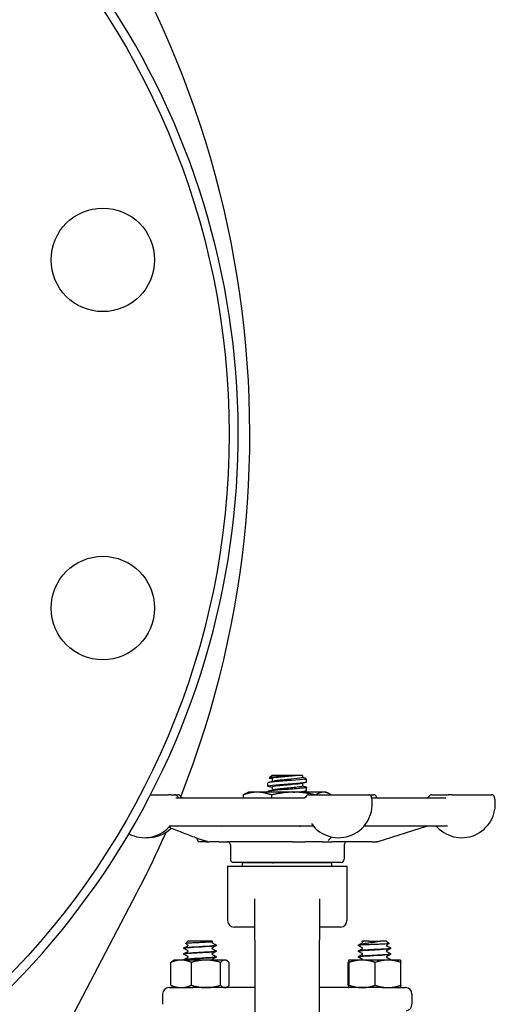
# Model space of a CAD drawing. Header units: inches. Extents: x 36 to 1719, y -84 to 1122.
# Tile 354 of 571: x 907.89 to 912.49, y 421.6 to 431.11. Entities that reach past the tile are written whole.
import ezdxf

# ---------------------------------------------------------------- set-up
doc = ezdxf.new("R2010")
doc.units = ezdxf.units.IN
doc.header["$LTSCALE"] = 48
doc.header["$MEASUREMENT"] = 0
doc.layers.add('Visible (ANSI)', color=7, linetype='Continuous', lineweight=30)

msp = doc.modelspace()

# ---------------------------------------------------------------- linework, layer by layer
at = {"layer": 'Visible (ANSI)'}
for p, q in [((910.33322, 423.8099), (910.30674, 423.78543)), ((910.58463, 423.8099), (910.33322, 423.8099)), ((910.33435, 423.77829), (910.33435, 423.74962)), ((910.58463, 423.8099), (910.58606, 423.8099)), ((910.62602, 423.8099), (910.58606, 423.8099)), ((910.62602, 423.8099), (910.62602, 423.78906)), ((910.65888, 423.78056), (910.66768, 423.77243)), ((910.29268, 423.70573), (910.29268, 423.73662)), ((910.33435, 423.69496), (910.33435, 423.66629)), ((910.62602, 423.73439), (910.62602, 423.70573)), ((910.64971, 423.77243), (910.66768, 423.77243)), ((910.66768, 423.7474), (910.66768, 423.77243)), ((910.66768, 423.66406), (910.66768, 423.69495)), ((909.1574, 423.62252), (909.33058, 423.62252)), ((909.35381, 423.62252), (909.33058, 423.62252)), ((909.35381, 423.62252), (909.39054, 423.62252)), ((909.39054, 423.62252), (909.42085, 423.62252)), ((909.4011, 423.59127), (910.63628, 423.59127)), ((910.05291, 423.62035), (910.05291, 423.59127)), ((910.10518, 423.6474), (910.07941, 423.63538)), ((910.19016, 423.6474), (910.10518, 423.6474)), ((910.54105, 423.6474), (910.19016, 423.6474)), ((910.29268, 423.6474), (910.29268, 423.65329)), ((910.32741, 423.62035), (910.32741, 423.59127)), ((910.83107, 423.6474), (910.54105, 423.6474)), ((910.62602, 423.65106), (910.62602, 423.6474)), ((910.68925, 423.62252), (910.68885, 423.62252)), ((910.68925, 423.62252), (911.26488, 423.62252)), ((910.85518, 423.6474), (910.83107, 423.6474)), ((910.85518, 423.6474), (910.88095, 423.63538)), ((911.26488, 423.62252), (911.31392, 423.62252)), ((911.29671, 423.59127), (912.01298, 423.59127)), ((911.87692, 423.62252), (912.03724, 423.62252)), ((912.07378, 423.62252), (912.03724, 423.62252)), ((912.07378, 423.62252), (912.4553, 423.62252)), ((910.72632, 423.31877), (909.33703, 423.31877)), ((912.02973, 423.31877), (911.22189, 423.31877)), ((911.35978, 423.17022), (911.82559, 423.31732)), ((909.60518, 423.20442), (909.60518, 423.20002)), ((909.69448, 423.16877), (909.63643, 423.16877)), ((909.69448, 423.16877), (909.72162, 423.16877)), ((909.82255, 423.16877), (909.72162, 423.16877)), ((909.82255, 423.16877), (909.92521, 423.16877)), ((910.52989, 423.16877), (909.92521, 423.16877)), ((909.93018, 423.13752), (909.93018, 423.00002)), ((910.52989, 423.16877), (910.65128, 423.16877)), ((910.81893, 423.16877), (910.65128, 423.16877)), ((910.81893, 423.16877), (910.91313, 423.16877)), ((911.2966, 423.16877), (910.91313, 423.16877)), ((911.03018, 423.13752), (911.03018, 423.00002)), ((911.2966, 423.16877), (911.34449, 423.16877)), ((911.35036, 423.16877), (911.34449, 423.16877)), ((909.90268, 422.93377), (909.90268, 422.40627)), ((909.90268, 422.93377), (911.05768, 422.93377)), ((910.99893, 422.96877), (909.96143, 422.96877)), ((910.04843, 422.93377), (910.04843, 422.96502)), ((910.91193, 422.96502), (910.04843, 422.96502)), ((910.29268, 422.96502), (910.29268, 422.96877)), ((910.62602, 422.96877), (910.62602, 422.96502)), ((910.91193, 422.93377), (910.91193, 422.96502)), ((911.05768, 422.93377), (911.05768, 422.40627)), ((907.05687, 418.91877), (909.02636, 422.6761)), ((910.16768, 422.21877), (910.16768, 422.61568)), ((910.79268, 422.61568), (910.79268, 422.21877)), ((910.16768, 422.34377), (909.96518, 422.34377)), ((910.99518, 422.34377), (910.79268, 422.34377)), ((909.51916, 422.20877), (909.49455, 422.18417)), ((909.7537, 422.20877), (909.51916, 422.20877)), ((909.7537, 422.20877), (909.76002, 422.20245)), ((909.79268, 422.16675), (909.79268, 422.16733)), ((910.16768, 422.21877), (910.16768, 421.20877)), ((910.79268, 421.20877), (910.79268, 422.21877)), ((911.16768, 422.16675), (911.16768, 422.16733)), ((911.17369, 422.16979), (911.17684, 422.16979)), ((911.20666, 422.20877), (911.20034, 422.20245)), ((911.26989, 422.20877), (911.20666, 422.20877)), ((911.26989, 422.20877), (911.32424, 422.20877)), ((911.32424, 422.20877), (911.37853, 422.20877)), ((911.4412, 422.20877), (911.37853, 422.20877)), ((911.4412, 422.20877), (911.46581, 422.18417)), ((909.48018, 422.13894), (909.48018, 422.13953)), ((909.48018, 422.08333), (909.48018, 422.08391)), ((909.79268, 422.11114), (909.79268, 422.11172)), ((911.16768, 422.11114), (911.16768, 422.11172)), ((911.48018, 422.13894), (911.48018, 422.13953)), ((911.48018, 422.08333), (911.48018, 422.08391)), ((909.35547, 421.7811), (909.35547, 422.00244)), ((909.38643, 422.02477), (909.37538, 422.01839)), ((909.4544, 422.02477), (909.38643, 422.02477)), ((909.69382, 422.02477), (909.4544, 422.02477)), ((909.48018, 422.02772), (909.48018, 422.0283)), ((909.55334, 421.7811), (909.55334, 422.00244)), ((909.87585, 422.02477), (909.69382, 422.02477)), ((909.79268, 422.05553), (909.79268, 422.05611)), ((909.83431, 421.7811), (909.83431, 422.00244)), ((909.88643, 422.02477), (909.87585, 422.02477)), ((909.88643, 422.02477), (909.89748, 422.01839)), ((909.9174, 421.7811), (909.9174, 422.00244)), ((911.0703, 421.7811), (911.0703, 422.00244)), ((911.07393, 422.02477), (911.07385, 422.02472)), ((911.07401, 422.02477), (911.07393, 422.02477)), ((911.20454, 422.02477), (911.07401, 422.02477)), ((911.07773, 421.7811), (911.07773, 422.00244)), ((911.16768, 422.05553), (911.16768, 422.05611)), ((911.45446, 422.02477), (911.20454, 422.02477)), ((911.33136, 421.7811), (911.33136, 422.00244)), ((911.57393, 422.02477), (911.45446, 422.02477)), ((911.48018, 422.02772), (911.48018, 422.0283)), ((911.57393, 422.02477), (911.57401, 422.02472)), ((911.57756, 421.7811), (911.57756, 422.00244)), ((909.27393, 421.69627), (909.27393, 421.59739)), ((909.33643, 421.75877), (909.56532, 421.75877)), ((909.38643, 421.75877), (909.37538, 421.76515)), ((910.16768, 421.75877), (909.56532, 421.75877)), ((909.88643, 421.75877), (909.89748, 421.76515)), ((911.39504, 421.75877), (910.79268, 421.75877)), ((911.07393, 421.75877), (911.07385, 421.75882)), ((911.39504, 421.75877), (911.62393, 421.75877)), ((911.57393, 421.75877), (911.57401, 421.75882)), ((911.68643, 421.69627), (911.68643, 421.59739))]:
    msp.add_line(p, q, dxfattribs=at)
for centre, radius in [((902.41768, 427.10877), 7.5), ((908.6962, 428.7911), 0.5), ((908.6962, 425.42645), 0.5)]:
    msp.add_circle(centre, radius, dxfattribs=at)
for centre, radius, start, end in [((900.56986, 427.10877), 9.54783, 338.457142, 43.918627), ((902.41768, 427.10877), 7.588, 134.247392, 45.752608), ((909.39054, 423.59127), 0.03125, 30, 90), ((909.44467, 423.62252), 0.03125, 210, 270), ((909.42085, 423.59127), 0.03125, 30, 90), ((909.47497, 423.62252), 0.03125, 210, 270), ((910.97707, 423.53252), 0.325, 168.463041, 169.614617), ((910.68925, 423.59127), 0.03125, 90, 168.463041), ((910.68884, 423.59127), 0.03125, 90, 154.037413), ((910.97707, 423.53252), 0.325, 215.651729, 11.536959), ((911.26488, 423.59127), 0.03125, 11.536959, 90), ((911.31392, 423.59127), 0.03125, 11.536959, 90), ((911.02611, 423.53252), 0.325, 10.414569, 11.536959), ((911.82279, 423.62252), 0.03125, 307.908901, 330), ((911.87692, 423.59127), 0.03125, 90, 150), ((912.16748, 423.53252), 0.325, 223.449842, 11.536959), ((912.4553, 423.59127), 0.03125, 11.536959, 90), ((909.09997, 423.53252), 0.325, 242.188813, 316.550158), ((909.3586, 423.28752), 0.03125, 90, 136.550158), ((911.835, 423.28752), 0.03125, 90, 107.525568), ((911.90886, 423.28752), 0.03125, 43.449842, 90), ((900.56986, 427.10877), 9.54783, 332.337698, 336.228971), ((909.13028, 423.53252), 0.325, 267.32759, 314.232182), ((909.63643, 423.20002), 0.03125, 180, 270), ((909.89893, 423.13752), 0.03125, 0, 90), ((911.06143, 423.13752), 0.03125, 90, 180), ((911.35036, 423.20002), 0.03125, 270, 287.525568), ((909.96143, 423.00002), 0.03125, 180, 270), ((910.99893, 423.00002), 0.03125, 270, 0), ((909.96518, 422.40627), 0.0625, 180, 270), ((910.99518, 422.40627), 0.0625, 270, 0), ((909.33643, 421.69627), 0.0625, 90, 180), ((911.62393, 421.69627), 0.0625, 0, 90), ((911.62393, 421.59739), 0.0625, 277.5, 0)]:
    msp.add_arc(centre, radius, start, end, dxfattribs=at)
for points, knots in [([(910.58463, 423.8099), (910.57683, 423.80905), (910.56793, 423.80821), (910.54725, 423.80646), (910.53537, 423.80555), (910.50393, 423.80327), (910.48384, 423.80194), (910.44298, 423.79925), (910.42262, 423.79792), (910.38433, 423.79523), (910.36687, 423.79389), (910.33725, 423.7912), (910.32555, 423.78987), (910.3097, 423.78718), (910.3059, 423.78584), (910.30671, 423.78384), (910.3081, 423.78317), (910.31058, 423.7825)], [-1.5503297, -1.5503297, -1.5503297, -1.5503297, -1.4577971, -1.4577971, -1.3550285, -1.3550285, -1.200467, -1.200467, -1.0416694, -1.0416694, -0.8786368, -0.8786368, -0.7113708, -0.7113708, -0.5398726, -0.5398726, -0.4524454, -0.4524454, -0.4524454, -0.4524454]), ([(910.58606, 423.8099), (910.55375, 423.80563), (910.50425, 423.80135), (910.45782, 423.79708), (910.41141, 423.79281), (910.36936, 423.78854), (910.34891, 423.78426), (910.33937, 423.78227), (910.33464, 423.78028), (910.33467, 423.77829)], [5.4707142, 5.4707142, 5.4707142, 5.4707142, 6.4370964, 6.4370964, 6.4370964, 7.4033745, 7.4033745, 7.4033745, 7.8539816, 7.8539816, 7.8539816, 7.8539816]), ([(910.62573, 423.78906), (910.62581, 423.78746), (910.62279, 423.78586), (910.61655, 423.78426), (910.5999, 423.77999), (910.56075, 423.77571), (910.51514, 423.77144), (910.46953, 423.76717), (910.41874, 423.7629), (910.38355, 423.75862), (910.36505, 423.75638), (910.35113, 423.75413), (910.34291, 423.75188)], [4.712389, 4.712389, 4.712389, 4.712389, 5.0747039, 5.0747039, 5.0747039, 6.041129, 6.041129, 6.041129, 7.0074496, 7.0074496, 7.0074496, 7.515828, 7.515828, 7.515828, 7.515828]), ([(910.64971, 423.77243), (910.6552, 423.77406), (910.65855, 423.7757), (910.66069, 423.77906), (910.65943, 423.78077), (910.65347, 423.78362), (910.65019, 423.78474), (910.646, 423.78587)], [-0.89666376, -0.89666376, -0.89666376, -0.89666376, -0.7697294, -0.7697294, -0.64162523, -0.64162523, -0.55966115, -0.55966115, -0.55966115, -0.55966115]), ([(910.29964, 423.70219), (910.29111, 423.7045), (910.29052, 423.7068), (910.29873, 423.70911), (910.31304, 423.71312), (910.35371, 423.71714), (910.40583, 423.72116), (910.45778, 423.72516), (910.51998, 423.72916), (910.5697, 423.73317), (910.61983, 423.7372), (910.65617, 423.74124), (910.66528, 423.74527), (910.66688, 423.74598), (910.66763, 423.74669), (910.66757, 423.7474)], [-14.4041511, -14.4041511, -14.4041511, -14.4041511, -13.8824397, -13.8824397, -13.8824397, -12.9741281, -12.9741281, -12.9741281, -12.0686207, -12.0686207, -12.0686207, -11.1558883, -11.1558883, -11.1558883, -10.9955743, -10.9955743, -10.9955743, -10.9955743]), ([(910.64971, 423.77243), (910.62548, 423.76842), (910.57677, 423.76441), (910.52144, 423.7604), (910.46611, 423.75638), (910.40537, 423.75237), (910.36147, 423.74836), (910.31864, 423.74445), (910.29275, 423.74053), (910.29268, 423.73662)], [5.153766, 5.153766, 5.153766, 5.153766, 6.061332, 6.061332, 6.061332, 6.968806, 6.968806, 6.968806, 7.8539816, 7.8539816, 7.8539816, 7.8539816]), ([(910.66096, 423.6985), (910.67347, 423.69507), (910.66757, 423.69165), (910.64405, 423.68822), (910.6165, 423.68421), (910.56537, 423.6802), (910.50938, 423.67619), (910.45339, 423.67219), (910.39376, 423.66818), (910.35231, 423.66417), (910.31481, 423.66054), (910.29293, 423.65691), (910.29272, 423.65329)], [10.7285901, 10.7285901, 10.7285901, 10.7285901, 11.5030786, 11.5030786, 11.5030786, 12.4100129, 12.4100129, 12.4100129, 13.3168593, 13.3168593, 13.3168593, 14.1371669, 14.1371669, 14.1371669, 14.1371669]), ([(910.61774, 423.73214), (910.60309, 423.72816), (910.56915, 423.72418), (910.52779, 423.7202), (910.48342, 423.71593), (910.43174, 423.71166), (910.3939, 423.70739), (910.35715, 423.70325), (910.33444, 423.6991), (910.33435, 423.69496)], [11.3337279, 11.3337279, 11.3337279, 11.3337279, 12.2338185, 12.2338185, 12.2338185, 13.1994868, 13.1994868, 13.1994868, 14.1371669, 14.1371669, 14.1371669, 14.1371669]), ([(910.62595, 423.70573), (910.62571, 423.70201), (910.60784, 423.69829), (910.57731, 423.69456), (910.54229, 423.69029), (910.4916, 423.68602), (910.44596, 423.68176), (910.40033, 423.67749), (910.36103, 423.67322), (910.34413, 423.66895), (910.3436, 423.66882), (910.3431, 423.66868), (910.34261, 423.66855)], [10.9955743, 10.9955743, 10.9955743, 10.9955743, 11.8375116, 11.8375116, 11.8375116, 12.8032209, 12.8032209, 12.8032209, 13.7688308, 13.7688308, 13.7688308, 13.7990133, 13.7990133, 13.7990133, 13.7990133]), ([(910.53812, 423.6474), (910.54215, 423.6477), (910.54612, 423.648), (910.55005, 423.6483), (910.60271, 423.65231), (910.64459, 423.65632), (910.66033, 423.66034), (910.6652, 423.66158), (910.66753, 423.66282), (910.66745, 423.66406)], [-18.5353967, -18.5353967, -18.5353967, -18.5353967, -18.4677138, -18.4677138, -18.4677138, -17.5597228, -17.5597228, -17.5597228, -17.2787596, -17.2787596, -17.2787596, -17.2787596]), ([(910.63628, 423.59127), (910.63962, 423.59127), (910.64284, 423.59186), (910.64859, 423.59376), (910.651, 423.59509), (910.655, 423.59784), (910.65643, 423.59923), (910.65854, 423.60151), (910.6592, 423.60242), (910.66013, 423.60381), (910.6604, 423.60429), (910.66065, 423.60476), (910.66071, 423.60487), (910.66075, 423.60495)], [0, 0, 0, 0, 0.008547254, 0.008547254, 0.018178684, 0.018178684, 0.02951811, 0.02951811, 0.041152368, 0.041152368, 0.052786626, 0.052786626, 0.058171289, 0.058171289, 0.058171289, 0.058171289]), ([(911.83565, 423.59127), (911.83627, 423.59214), (911.83708, 423.59319), (911.83923, 423.59549), (911.84036, 423.5966), (911.84199, 423.59787)], [0.339440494, 0.339440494, 0.339440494, 0.339440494, 0.347792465, 0.347792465, 0.353712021, 0.353712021, 0.353712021, 0.353712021]), ([(909.35373, 423.30091), (909.37369, 423.29323), (909.39366, 423.28556), (909.4336, 423.27023), (909.45357, 423.26256), (909.49351, 423.24723), (909.51348, 423.23957), (909.55342, 423.22425), (909.5734, 423.2166), (909.61335, 423.2013), (909.63332, 423.19365), (909.6533, 423.18601)], [0.6477885, 0.6477885, 0.6477885, 0.6477885, 0.84276542, 0.84276542, 1.03774233, 1.03774233, 1.23271925, 1.23271925, 1.42769616, 1.42769616, 1.62267307, 1.62267307, 1.62267307, 1.62267307]), ([(909.43719, 423.31877), (909.43719, 423.31877), (909.43719, 423.31877), (909.43718, 423.31877), (909.43717, 423.31877), (909.43713, 423.31877), (909.43711, 423.31877), (909.43702, 423.31877), (909.43695, 423.31877), (909.43669, 423.31877), (909.43649, 423.31877), (909.43604, 423.31877), (909.43578, 423.31877), (909.43551, 423.31877), (909.43544, 423.31877), (909.43539, 423.31877), (909.43538, 423.31877), (909.43538, 423.31877)], [0.002242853, 0.002242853, 0.002242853, 0.002242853, 0.002305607, 0.002305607, 0.002778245, 0.002778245, 0.003407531, 0.003407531, 0.005085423, 0.005085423, 0.009559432, 0.009559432, 0.015533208, 0.015533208, 0.017882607, 0.017882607, 0.018819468, 0.018819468, 0.018819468, 0.018819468]), ([(909.84043, 423.31877), (909.84162, 423.31812), (909.84283, 423.31745), (909.84415, 423.31679), (909.84442, 423.31666), (909.84479, 423.31648), (909.84491, 423.31642), (909.84516, 423.31631), (909.84524, 423.31628), (909.84528, 423.31626), (909.84529, 423.31626), (909.84529, 423.31626)], [0.075506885, 0.075506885, 0.075506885, 0.075506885, 0.086783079, 0.086783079, 0.089936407, 0.089936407, 0.091973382, 0.091973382, 0.09490981, 0.09490981, 0.095724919, 0.095724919, 0.095724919, 0.095724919]), ([(910.59831, 423.31117), (910.59831, 423.31117), (910.59831, 423.31117), (910.59834, 423.3112), (910.59863, 423.31155), (910.59962, 423.31292), (910.60025, 423.31381), (910.60193, 423.31606), (910.60306, 423.31748), (910.6042, 423.31877)], [0.151733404, 0.151733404, 0.151733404, 0.151733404, 0.152733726, 0.152733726, 0.17283482, 0.17283482, 0.189537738, 0.189537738, 0.209449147, 0.209449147, 0.209449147, 0.209449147]), ([(910.73303, 423.31788), (910.73282, 423.31794), (910.73258, 423.318), (910.73101, 423.31839), (910.72924, 423.31872), (910.72665, 423.31877), (910.72649, 423.31877), (910.72632, 423.31877)], [0.282916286, 0.282916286, 0.282916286, 0.282916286, 0.285307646, 0.285307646, 0.298248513, 0.298248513, 0.299108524, 0.299108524, 0.299108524, 0.299108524]), ([(909.70774, 423.16981), (909.70774, 423.16981), (909.70773, 423.16981), (909.7077, 423.16981), (909.70767, 423.16982), (909.70759, 423.16983), (909.70755, 423.16984), (909.70746, 423.16985), (909.70741, 423.16986), (909.7073, 423.16987), (909.70723, 423.16988), (909.70705, 423.16991), (909.70693, 423.16993), (909.70634, 423.17002), (909.70591, 423.17008), (909.70467, 423.17028), (909.70388, 423.17041), (909.70062, 423.171), (909.69794, 423.17158), (909.69251, 423.17292), (909.68976, 423.17367), (909.68422, 423.17526), (909.68139, 423.17612), (909.67422, 423.1784), (909.66995, 423.17986), (909.66148, 423.18288), (909.65735, 423.18446), (909.6533, 423.18601)], [0.26612976, 0.26612976, 0.26612976, 0.26612976, 0.2668941, 0.2668941, 0.26783144, 0.26783144, 0.26830071, 0.26830071, 0.26877383, 0.26877383, 0.26924374, 0.26924374, 0.27018646, 0.27018646, 0.27396155, 0.27396155, 0.28138088, 0.28138088, 0.30389899, 0.30389899, 0.32519321, 0.32519321, 0.34787479, 0.34787479, 0.38447631, 0.38447631, 0.42408822, 0.42408822, 0.42408822, 0.42408822]), ([(910.8898, 423.19378), (910.88946, 423.19342), (910.88888, 423.19279), (910.88747, 423.1913), (910.88666, 423.19048), (910.88372, 423.18764), (910.88145, 423.18572), (910.87797, 423.18309), (910.87665, 423.18216), (910.87511, 423.18112), (910.87466, 423.18082), (910.87443, 423.18067), (910.8744, 423.18065), (910.8744, 423.18065)], [0, 0, 0, 0, 0.014217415, 0.014217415, 0.027587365, 0.027587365, 0.061782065, 0.061782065, 0.083083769, 0.083083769, 0.092845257, 0.092845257, 0.095345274, 0.095345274, 0.095345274, 0.095345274]), ([(909.48039, 422.13892), (909.48053, 422.14101), (909.49354, 422.1431), (909.51744, 422.14518), (909.54963, 422.148), (909.60068, 422.15081), (909.65016, 422.15363), (909.70009, 422.15646), (909.74707, 422.1593), (909.77199, 422.16214), (909.78547, 422.16368), (909.79241, 422.16521), (909.79248, 422.16675)], [-14.1400278, -14.1400278, -14.1400278, -14.1400278, -13.4320997, -13.4320997, -13.4320997, -12.4783682, -12.4783682, -12.4783682, -11.5160648, -11.5160648, -11.5160648, -10.9955743, -10.9955743, -10.9955743, -10.9955743]), ([(909.79246, 422.16736), (909.79234, 422.16535), (909.78041, 422.16335), (909.75822, 422.16134), (909.72707, 422.15852), (909.67653, 422.15571), (909.62689, 422.15289), (909.57726, 422.15007), (909.52983, 422.14725), (909.50363, 422.14444), (909.4884, 422.1428), (909.48058, 422.14116), (909.4805, 422.13953)], [4.7095281, 4.7095281, 4.7095281, 4.7095281, 5.3893637, 5.3893637, 5.3893637, 6.3443154, 6.3443154, 6.3443154, 7.2990044, 7.2990044, 7.2990044, 7.8539816, 7.8539816, 7.8539816, 7.8539816]), ([(909.76002, 422.20245), (909.76016, 422.20231), (909.7602, 422.20218), (909.75973, 422.20127), (909.75613, 422.20052), (909.74289, 422.19901), (909.73329, 422.19826), (909.70918, 422.19675), (909.69484, 422.196), (909.66316, 422.19448), (909.6461, 422.19373), (909.61145, 422.19222), (909.5942, 422.19147), (909.56177, 422.18995), (909.54695, 422.1892), (909.52179, 422.18769), (909.51176, 422.18694), (909.49796, 422.18542), (909.49442, 422.18467), (909.49444, 422.18377), (909.49458, 422.18362), (909.49487, 422.18348)], [-1.8174748, -1.8174748, -1.8174748, -1.8174748, -1.7949096, -1.7949096, -1.6700584, -1.6700584, -1.5430016, -1.5430016, -1.41374, -1.41374, -1.2822742, -1.2822742, -1.1486049, -1.1486049, -1.0127327, -1.0127327, -0.8746582, -0.8746582, -0.7343822, -0.7343822, -0.7065085, -0.7065085, -0.7065085, -0.7065085]), ([(909.52137, 422.16704), (909.52137, 422.16811), (909.52092, 422.16911), (909.52022, 422.17007), (909.51996, 422.17026), (909.51977, 422.1704), (909.51974, 422.17041), (909.51974, 422.17041)], [0, 0, 0, 0, 0.017919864, 0.017919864, 0.032518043, 0.032518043, 0.040461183, 0.040461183, 0.040461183, 0.040461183]), ([(909.51974, 422.16367), (909.51974, 422.16367), (909.51991, 422.16374), (909.52043, 422.16429), (909.52071, 422.16463), (909.52119, 422.16565), (909.52137, 422.16634), (909.52137, 422.16704)], [0.003893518, 0.003893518, 0.003893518, 0.003893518, 0.02135506, 0.02135506, 0.032660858, 0.032660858, 0.044379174, 0.044379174, 0.044379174, 0.044379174]), ([(909.75312, 422.19822), (909.75312, 422.19822), (909.75296, 422.19815), (909.75243, 422.19759), (909.75216, 422.19725), (909.75168, 422.19624), (909.7515, 422.19555), (909.7515, 422.19485)], [0.003893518, 0.003893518, 0.003893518, 0.003893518, 0.02135506, 0.02135506, 0.032660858, 0.032660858, 0.044379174, 0.044379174, 0.044379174, 0.044379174]), ([(909.7515, 422.19485), (909.7515, 422.19377), (909.75194, 422.19278), (909.75265, 422.19182), (909.7529, 422.19163), (909.75309, 422.19149), (909.75312, 422.19147), (909.75312, 422.19147)], [0, 0, 0, 0, 0.017919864, 0.017919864, 0.032518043, 0.032518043, 0.040461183, 0.040461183, 0.040461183, 0.040461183]), ([(909.79268, 422.16672), (909.79262, 422.16559), (909.7922, 422.16453), (909.79122, 422.16306), (909.79069, 422.16257), (909.78977, 422.16187), (909.78935, 422.16162), (909.78895, 422.16141)], [0, 0, 0, 0, 0.015967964, 0.015967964, 0.031253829, 0.031253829, 0.045415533, 0.045415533, 0.045415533, 0.045415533]), ([(909.79061, 422.17154), (909.79052, 422.17162), (909.79042, 422.17171), (909.79002, 422.17203), (909.78965, 422.17229), (909.78909, 422.1726)], [-0.025931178, -0.025931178, -0.025931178, -0.025931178, -0.019551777, -0.019551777, 0, 0, 0, 0]), ([(909.79061, 422.17154), (909.79104, 422.17116), (909.7915, 422.17066), (909.79231, 422.16927), (909.79263, 422.16834), (909.79268, 422.16736)], [0, 0, 0, 0, 0.013250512, 0.013250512, 0.027054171, 0.027054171, 0.027054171, 0.027054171]), ([(911.16768, 422.16736), (911.16774, 422.16849), (911.16817, 422.16955), (911.16902, 422.17083), (911.16939, 422.17122), (911.16975, 422.17154)], [0, 0, 0, 0, 0.015967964, 0.015967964, 0.027043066, 0.027043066, 0.027043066, 0.027043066]), ([(911.17142, 422.16141), (911.17079, 422.16174), (911.17011, 422.16214), (911.16901, 422.16328), (911.16862, 422.16377), (911.16797, 422.16506), (911.16773, 422.16588), (911.16768, 422.16672)], [0, 0, 0, 0, 0.022095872, 0.022095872, 0.033561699, 0.033561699, 0.045438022, 0.045438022, 0.045438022, 0.045438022]), ([(911.17369, 422.16979), (911.17109, 422.16982), (911.16987, 422.16995), (911.169, 422.17032), (911.16896, 422.17052), (911.16911, 422.17083), (911.16916, 422.17092), (911.16927, 422.17106), (911.16931, 422.1711), (911.16937, 422.17117), (911.16939, 422.17119), (911.16944, 422.17124), (911.16946, 422.17126), (911.1695, 422.1713), (911.16952, 422.17132), (911.16956, 422.17137), (911.16959, 422.17139), (911.16965, 422.17145), (911.16968, 422.17148), (911.16982, 422.1716), (911.16993, 422.17169), (911.17035, 422.17203), (911.17072, 422.17229), (911.17128, 422.1726)], [-0.17168991, -0.17168991, -0.17168991, -0.17168991, -0.0982332, -0.0982332, -0.0491093, -0.0491093, -0.03761956, -0.03761956, -0.03394059, -0.03394059, -0.03224924, -0.03224924, -0.03117451, -0.03117451, -0.03017054, -0.03017054, -0.0289244, -0.0289244, -0.02683852, -0.02683852, -0.01955178, -0.01955178, 0, 0, 0, 0]), ([(911.17128, 422.1726), (911.17555, 422.17492), (911.18342, 422.17728), (911.20529, 422.18204), (911.2188, 422.1844), (911.24939, 422.18916), (911.26598, 422.19151), (911.29985, 422.19627), (911.31674, 422.19863), (911.34849, 422.20338), (911.36312, 422.20573), (911.37602, 422.20817)], [-0.67634923, -0.67634923, -0.67634923, -0.67634923, -0.52774982, -0.52774982, -0.38555901, -0.38555901, -0.25020713, -0.25020713, -0.12168954, -0.12168954, 0, 0, 0, 0]), ([(911.26181, 422.1726), (911.2515, 422.17218), (911.24168, 422.1718), (911.22322, 422.17114), (911.21467, 422.17084), (911.19379, 422.17016), (911.18347, 422.16985), (911.17684, 422.16979)], [-0.3187664, -0.3187664, -0.3187664, -0.3187664, -0.23449039, -0.23449039, -0.1487662, -0.1487662, 0, 0, 0, 0]), ([(911.25851, 422.20817), (911.24717, 422.20752), (911.23706, 422.20688), (911.21993, 422.20559), (911.21309, 422.20494), (911.20257, 422.20354), (911.19985, 422.20279), (911.2003, 422.20191), (911.20046, 422.20179), (911.2007, 422.20166)], [-2.12179282, -2.12179282, -2.12179282, -2.12179282, -2.02048123, -2.02048123, -1.91755472, -1.91755472, -1.79490964, -1.79490964, -1.77433809, -1.77433809, -1.77433809, -1.77433809]), ([(911.20887, 422.19485), (911.20887, 422.19592), (911.20842, 422.19692), (911.20772, 422.19787), (911.20746, 422.19807), (911.20727, 422.1982), (911.20724, 422.19822), (911.20724, 422.19822)], [0, 0, 0, 0, 0.017919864, 0.017919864, 0.032518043, 0.032518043, 0.040461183, 0.040461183, 0.040461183, 0.040461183]), ([(911.20724, 422.19147), (911.20724, 422.19147), (911.20741, 422.19155), (911.20793, 422.1921), (911.20821, 422.19244), (911.20869, 422.19345), (911.20887, 422.19414), (911.20887, 422.19485)], [0.003893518, 0.003893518, 0.003893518, 0.003893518, 0.02135506, 0.02135506, 0.032660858, 0.032660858, 0.044379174, 0.044379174, 0.044379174, 0.044379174]), ([(911.46581, 422.18417), (911.46589, 422.18408), (911.46593, 422.184), (911.46591, 422.18316), (911.46222, 422.18241), (911.44789, 422.18089), (911.4373, 422.18014), (911.41042, 422.17863), (911.39432, 422.17788), (911.35861, 422.17636), (911.33929, 422.17561), (911.29992, 422.1741), (911.28024, 422.17335), (911.26181, 422.1726)], [-0.74958937, -0.74958937, -0.74958937, -0.74958937, -0.73438222, -0.73438222, -0.59190522, -0.59190522, -0.44722789, -0.44722789, -0.30035084, -0.30035084, -0.15127467, -0.15127467, 0, 0, 0, 0]), ([(911.44062, 422.17041), (911.44062, 422.17041), (911.44046, 422.17034), (911.43993, 422.16979), (911.43966, 422.16945), (911.43918, 422.16843), (911.439, 422.16774), (911.439, 422.16704)], [0.003893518, 0.003893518, 0.003893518, 0.003893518, 0.02135506, 0.02135506, 0.032660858, 0.032660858, 0.044379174, 0.044379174, 0.044379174, 0.044379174]), ([(911.439, 422.16704), (911.439, 422.16597), (911.43944, 422.16497), (911.44015, 422.16401), (911.4404, 422.16382), (911.44059, 422.16368), (911.44062, 422.16367), (911.44062, 422.16367)], [0, 0, 0, 0, 0.017919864, 0.017919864, 0.032518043, 0.032518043, 0.040461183, 0.040461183, 0.040461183, 0.040461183]), ([(909.48018, 422.13955), (909.48024, 422.14069), (909.48067, 422.14175), (909.48165, 422.14322), (909.48217, 422.1437), (909.4831, 422.14441), (909.48351, 422.14466), (909.48392, 422.14487)], [0, 0, 0, 0, 0.015967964, 0.015967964, 0.031253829, 0.031253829, 0.045415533, 0.045415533, 0.045415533, 0.045415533]), ([(909.48392, 422.1336), (909.48329, 422.13393), (909.48261, 422.13433), (909.48151, 422.13547), (909.48112, 422.13597), (909.48047, 422.13726), (909.48023, 422.13807), (909.48018, 422.13892)], [0, 0, 0, 0, 0.022095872, 0.022095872, 0.033561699, 0.033561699, 0.045438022, 0.045438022, 0.045438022, 0.045438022]), ([(909.48018, 422.08394), (909.48024, 422.08507), (909.48067, 422.08614), (909.48165, 422.08761), (909.48217, 422.08809), (909.4831, 422.0888), (909.48351, 422.08905), (909.48392, 422.08926)], [0, 0, 0, 0, 0.015967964, 0.015967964, 0.031253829, 0.031253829, 0.045415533, 0.045415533, 0.045415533, 0.045415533]), ([(909.48392, 422.07799), (909.48329, 422.07832), (909.48261, 422.07872), (909.48151, 422.07986), (909.48112, 422.08036), (909.48047, 422.08165), (909.48023, 422.08246), (909.48018, 422.08331)], [0, 0, 0, 0, 0.022095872, 0.022095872, 0.033561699, 0.033561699, 0.045438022, 0.045438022, 0.045438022, 0.045438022]), ([(909.79262, 422.11175), (909.79267, 422.11138), (909.79233, 422.11102), (909.79157, 422.11066), (909.78564, 422.10785), (909.75467, 422.10504), (909.71104, 422.10222), (909.66741, 422.09941), (909.61229, 422.0966), (909.56771, 422.09379), (909.52313, 422.09098), (909.49027, 422.08816), (909.48224, 422.08535), (909.48087, 422.08487), (909.48023, 422.08439), (909.48028, 422.08391)], [10.9927134, 10.9927134, 10.9927134, 10.9927134, 11.1151899, 11.1151899, 11.1151899, 12.0686082, 12.0686082, 12.0686082, 13.0217811, 13.0217811, 13.0217811, 13.9747115, 13.9747115, 13.9747115, 14.1371669, 14.1371669, 14.1371669, 14.1371669]), ([(909.48043, 422.08331), (909.48029, 422.0842), (909.48248, 422.08509), (909.4871, 422.08598), (909.50166, 422.08878), (909.54006, 422.09158), (909.58703, 422.09439), (909.63392, 422.09719), (909.68812, 422.09999), (909.72814, 422.10279), (909.76793, 422.10557), (909.79261, 422.10835), (909.79268, 422.11114)], [-20.4232131, -20.4232131, -20.4232131, -20.4232131, -20.1217618, -20.1217618, -20.1217618, -19.1712317, -19.1712317, -19.1712317, -18.2223022, -18.2223022, -18.2223022, -17.2787596, -17.2787596, -17.2787596, -17.2787596]), ([(909.52137, 422.11143), (909.52137, 422.1125), (909.52092, 422.1135), (909.52022, 422.11446), (909.51996, 422.11465), (909.51977, 422.11479), (909.51974, 422.1148), (909.51974, 422.1148)], [0, 0, 0, 0, 0.017919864, 0.017919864, 0.032518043, 0.032518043, 0.040461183, 0.040461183, 0.040461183, 0.040461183]), ([(909.51974, 422.10806), (909.51974, 422.10806), (909.51991, 422.10813), (909.52043, 422.10868), (909.52071, 422.10902), (909.52119, 422.11004), (909.52137, 422.11073), (909.52137, 422.11143)], [0.003893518, 0.003893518, 0.003893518, 0.003893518, 0.02135506, 0.02135506, 0.032660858, 0.032660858, 0.044379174, 0.044379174, 0.044379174, 0.044379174]), ([(909.75312, 422.14261), (909.75312, 422.14261), (909.75296, 422.14254), (909.75243, 422.14198), (909.75216, 422.14164), (909.75168, 422.14063), (909.7515, 422.13994), (909.7515, 422.13923)], [0.003893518, 0.003893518, 0.003893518, 0.003893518, 0.02135506, 0.02135506, 0.032660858, 0.032660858, 0.044379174, 0.044379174, 0.044379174, 0.044379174]), ([(909.7515, 422.13923), (909.7515, 422.13816), (909.75194, 422.13717), (909.75265, 422.13621), (909.7529, 422.13601), (909.75309, 422.13588), (909.75312, 422.13586), (909.75312, 422.13586)], [0, 0, 0, 0, 0.017919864, 0.017919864, 0.032518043, 0.032518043, 0.040461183, 0.040461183, 0.040461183, 0.040461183]), ([(909.75312, 422.087), (909.75312, 422.087), (909.75296, 422.08692), (909.75243, 422.08637), (909.75216, 422.08603), (909.75168, 422.08502), (909.7515, 422.08433), (909.7515, 422.08362)], [0.003893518, 0.003893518, 0.003893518, 0.003893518, 0.02135506, 0.02135506, 0.032660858, 0.032660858, 0.044379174, 0.044379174, 0.044379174, 0.044379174]), ([(909.7515, 422.08362), (909.7515, 422.08255), (909.75194, 422.08155), (909.75265, 422.0806), (909.7529, 422.0804), (909.75309, 422.08027), (909.75312, 422.08025), (909.75312, 422.08025)], [0, 0, 0, 0, 0.017919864, 0.017919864, 0.032518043, 0.032518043, 0.040461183, 0.040461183, 0.040461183, 0.040461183]), ([(909.78895, 422.11706), (909.78958, 422.11673), (909.79025, 422.11633), (909.79135, 422.11519), (909.79175, 422.11469), (909.7924, 422.1134), (909.79264, 422.11259), (909.79268, 422.11175)], [0, 0, 0, 0, 0.022095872, 0.022095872, 0.033561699, 0.033561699, 0.045438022, 0.045438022, 0.045438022, 0.045438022]), ([(909.79268, 422.11111), (909.79262, 422.10998), (909.7922, 422.10892), (909.79122, 422.10745), (909.79069, 422.10696), (909.78977, 422.10625), (909.78935, 422.10601), (909.78895, 422.1058)], [0, 0, 0, 0, 0.015967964, 0.015967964, 0.031253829, 0.031253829, 0.045415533, 0.045415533, 0.045415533, 0.045415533]), ([(911.16769, 422.11111), (911.16768, 422.11118), (911.16769, 422.11125), (911.16771, 422.11132), (911.16873, 422.11415), (911.19532, 422.11697), (911.23675, 422.1198), (911.27798, 422.12262), (911.33282, 422.12543), (911.37929, 422.12825), (911.42558, 422.13105), (911.46236, 422.13385), (911.475, 422.13666), (911.47844, 422.13742), (911.48006, 422.13818), (911.47997, 422.13894)], [-17.2816205, -17.2816205, -17.2816205, -17.2816205, -17.2584859, -17.2584859, -17.2584859, -16.2999201, -16.2999201, -16.2999201, -15.3458188, -15.3458188, -15.3458188, -14.3954331, -14.3954331, -14.3954331, -14.1371669, -14.1371669, -14.1371669, -14.1371669]), ([(911.16768, 422.11175), (911.16774, 422.11288), (911.16817, 422.11394), (911.16915, 422.11541), (911.16967, 422.1159), (911.1706, 422.1166), (911.17101, 422.11685), (911.17142, 422.11706)], [0, 0, 0, 0, 0.015967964, 0.015967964, 0.031253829, 0.031253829, 0.045415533, 0.045415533, 0.045415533, 0.045415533]), ([(911.17142, 422.1058), (911.17079, 422.10613), (911.17011, 422.10653), (911.16901, 422.10767), (911.16862, 422.10816), (911.16797, 422.10945), (911.16773, 422.11027), (911.16768, 422.11111)], [0, 0, 0, 0, 0.022095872, 0.022095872, 0.033561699, 0.033561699, 0.045438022, 0.045438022, 0.045438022, 0.045438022]), ([(911.47987, 422.13955), (911.47998, 422.13836), (911.47603, 422.13718), (911.46788, 422.13599), (911.44855, 422.13318), (911.40613, 422.13036), (911.3576, 422.12755), (911.30908, 422.12473), (911.25575, 422.12192), (911.21895, 422.1191), (911.18678, 422.11664), (911.16799, 422.11418), (911.16774, 422.11172)], [7.8511208, 7.8511208, 7.8511208, 7.8511208, 8.2534333, 8.2534333, 8.2534333, 9.2076053, 9.2076053, 9.2076053, 10.1615232, 10.1615232, 10.1615232, 10.9955743, 10.9955743, 10.9955743, 10.9955743]), ([(911.48008, 422.08394), (911.47994, 422.0816), (911.46323, 422.07926), (911.43388, 422.07692), (911.39863, 422.07411), (911.34608, 422.0713), (911.29721, 422.06849), (911.24834, 422.06568), (911.20444, 422.06287), (911.18301, 422.06006), (911.17296, 422.05874), (911.16798, 422.05743), (911.16801, 422.05611)], [14.1343061, 14.1343061, 14.1343061, 14.1343061, 14.9274022, 14.9274022, 14.9274022, 15.879856, 15.879856, 15.879856, 16.8320759, 16.8320759, 16.8320759, 17.2787596, 17.2787596, 17.2787596, 17.2787596]), ([(911.16799, 422.0555), (911.16801, 422.05721), (911.17651, 422.05892), (911.19299, 422.06064), (911.22017, 422.06346), (911.26834, 422.06628), (911.31812, 422.0691), (911.36779, 422.07192), (911.41774, 422.07473), (911.44797, 422.07755), (911.46867, 422.07948), (911.47975, 422.0814), (911.47994, 422.08333)], [-23.5648058, -23.5648058, -23.5648058, -23.5648058, -22.9847675, -22.9847675, -22.9847675, -22.0283448, -22.0283448, -22.0283448, -21.0740719, -21.0740719, -21.0740719, -20.4203522, -20.4203522, -20.4203522, -20.4203522]), ([(911.20887, 422.13923), (911.20887, 422.14031), (911.20842, 422.1413), (911.20772, 422.14226), (911.20746, 422.14246), (911.20727, 422.14259), (911.20724, 422.14261), (911.20724, 422.14261)], [0, 0, 0, 0, 0.017919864, 0.017919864, 0.032518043, 0.032518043, 0.040461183, 0.040461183, 0.040461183, 0.040461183]), ([(911.20724, 422.13586), (911.20724, 422.13586), (911.20741, 422.13593), (911.20793, 422.13649), (911.20821, 422.13683), (911.20869, 422.13784), (911.20887, 422.13853), (911.20887, 422.13923)], [0.003893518, 0.003893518, 0.003893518, 0.003893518, 0.02135506, 0.02135506, 0.032660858, 0.032660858, 0.044379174, 0.044379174, 0.044379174, 0.044379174]), ([(911.20887, 422.08362), (911.20887, 422.0847), (911.20842, 422.08569), (911.20772, 422.08665), (911.20746, 422.08684), (911.20727, 422.08698), (911.20724, 422.087), (911.20724, 422.087)], [0, 0, 0, 0, 0.017919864, 0.017919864, 0.032518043, 0.032518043, 0.040461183, 0.040461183, 0.040461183, 0.040461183]), ([(911.20724, 422.08025), (911.20724, 422.08025), (911.20741, 422.08032), (911.20793, 422.08088), (911.20821, 422.08122), (911.20869, 422.08223), (911.20887, 422.08292), (911.20887, 422.08362)], [0.003893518, 0.003893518, 0.003893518, 0.003893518, 0.02135506, 0.02135506, 0.032660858, 0.032660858, 0.044379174, 0.044379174, 0.044379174, 0.044379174]), ([(911.44062, 422.1148), (911.44062, 422.1148), (911.44046, 422.11473), (911.43993, 422.11418), (911.43966, 422.11384), (911.43918, 422.11282), (911.439, 422.11213), (911.439, 422.11143)], [0.003893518, 0.003893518, 0.003893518, 0.003893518, 0.02135506, 0.02135506, 0.032660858, 0.032660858, 0.044379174, 0.044379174, 0.044379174, 0.044379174]), ([(911.439, 422.11143), (911.439, 422.11036), (911.43944, 422.10936), (911.44015, 422.1084), (911.4404, 422.10821), (911.44059, 422.10807), (911.44062, 422.10806), (911.44062, 422.10806)], [0, 0, 0, 0, 0.017919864, 0.017919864, 0.032518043, 0.032518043, 0.040461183, 0.040461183, 0.040461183, 0.040461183]), ([(911.47645, 422.14487), (911.47708, 422.14454), (911.47775, 422.14414), (911.47885, 422.143), (911.47925, 422.1425), (911.4799, 422.14121), (911.48014, 422.14039), (911.48018, 422.13955)], [0, 0, 0, 0, 0.022095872, 0.022095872, 0.033561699, 0.033561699, 0.045438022, 0.045438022, 0.045438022, 0.045438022]), ([(911.48018, 422.13892), (911.48012, 422.13778), (911.4797, 422.13672), (911.47872, 422.13525), (911.47819, 422.13477), (911.47727, 422.13406), (911.47685, 422.13381), (911.47645, 422.1336)], [0, 0, 0, 0, 0.015967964, 0.015967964, 0.031253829, 0.031253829, 0.045415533, 0.045415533, 0.045415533, 0.045415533]), ([(911.47645, 422.08926), (911.47708, 422.08893), (911.47775, 422.08853), (911.47885, 422.08739), (911.47925, 422.08689), (911.4799, 422.0856), (911.48014, 422.08478), (911.48018, 422.08394)], [0, 0, 0, 0, 0.022095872, 0.022095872, 0.033561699, 0.033561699, 0.045438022, 0.045438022, 0.045438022, 0.045438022]), ([(911.48018, 422.08331), (911.48012, 422.08217), (911.4797, 422.08111), (911.47872, 422.07964), (911.47819, 422.07916), (911.47727, 422.07845), (911.47685, 422.0782), (911.47645, 422.07799)], [0, 0, 0, 0, 0.015967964, 0.015967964, 0.031253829, 0.031253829, 0.045415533, 0.045415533, 0.045415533, 0.045415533]), ([(909.48018, 422.02833), (909.48024, 422.02946), (909.48067, 422.03053), (909.48165, 422.032), (909.48217, 422.03248), (909.4831, 422.03319), (909.48351, 422.03343), (909.48392, 422.03365)], [0, 0, 0, 0, 0.015967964, 0.015967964, 0.031253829, 0.031253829, 0.045415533, 0.045415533, 0.045415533, 0.045415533]), ([(909.48115, 422.02477), (909.48103, 422.02496), (909.48091, 422.02516), (909.48047, 422.02604), (909.48023, 422.02685), (909.48018, 422.0277)], [0.029606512, 0.029606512, 0.029606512, 0.029606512, 0.033561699, 0.033561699, 0.045438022, 0.045438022, 0.045438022, 0.045438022]), ([(909.48024, 422.0277), (909.48034, 422.03017), (909.4992, 422.03264), (909.53152, 422.03511), (909.56873, 422.03795), (909.62282, 422.0408), (909.67174, 422.04364), (909.72051, 422.04648), (909.7628, 422.04931), (909.78144, 422.05215), (909.78884, 422.05328), (909.79244, 422.0544), (909.79237, 422.05553)], [-26.7063984, -26.7063984, -26.7063984, -26.7063984, -25.8688703, -25.8688703, -25.8688703, -24.9048316, -24.9048316, -24.9048316, -23.9435311, -23.9435311, -23.9435311, -23.5619449, -23.5619449, -23.5619449, -23.5619449]), ([(909.79236, 422.05613), (909.7924, 422.05464), (909.78597, 422.05314), (909.77315, 422.05164), (909.74916, 422.04883), (909.70341, 422.04602), (909.65416, 422.04321), (909.60492, 422.04041), (909.55347, 422.0376), (909.52031, 422.03479), (909.49477, 422.03263), (909.48059, 422.03047), (909.48034, 422.0283)], [17.2758987, 17.2758987, 17.2758987, 17.2758987, 17.7840647, 17.7840647, 17.7840647, 18.7358252, 18.7358252, 18.7358252, 19.6873602, 19.6873602, 19.6873602, 20.4203522, 20.4203522, 20.4203522, 20.4203522]), ([(909.52137, 422.05582), (909.52137, 422.05689), (909.52092, 422.05789), (909.52022, 422.05885), (909.51996, 422.05904), (909.51977, 422.05917), (909.51974, 422.05919), (909.51974, 422.05919)], [0, 0, 0, 0, 0.017919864, 0.017919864, 0.032518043, 0.032518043, 0.040461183, 0.040461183, 0.040461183, 0.040461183]), ([(909.51974, 422.05244), (909.51974, 422.05244), (909.51991, 422.05252), (909.52043, 422.05307), (909.52071, 422.05341), (909.52119, 422.05442), (909.52137, 422.05512), (909.52137, 422.05582)], [0.003893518, 0.003893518, 0.003893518, 0.003893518, 0.02135506, 0.02135506, 0.032660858, 0.032660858, 0.044379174, 0.044379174, 0.044379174, 0.044379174]), ([(909.75312, 422.03139), (909.75312, 422.03139), (909.75296, 422.03131), (909.75243, 422.03076), (909.75216, 422.03042), (909.75168, 422.02941), (909.7515, 422.02871), (909.7515, 422.02801)], [0.003893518, 0.003893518, 0.003893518, 0.003893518, 0.02135506, 0.02135506, 0.032660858, 0.032660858, 0.044379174, 0.044379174, 0.044379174, 0.044379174]), ([(909.7515, 422.02801), (909.7515, 422.02694), (909.75194, 422.02594), (909.75258, 422.02507), (909.75279, 422.02488), (909.75293, 422.02477)], [0, 0, 0, 0, 0.017919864, 0.017919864, 0.029530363, 0.029530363, 0.029530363, 0.029530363]), ([(909.78895, 422.06145), (909.78958, 422.06112), (909.79025, 422.06072), (909.79135, 422.05958), (909.79175, 422.05908), (909.7924, 422.05779), (909.79264, 422.05698), (909.79268, 422.05613)], [0, 0, 0, 0, 0.022095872, 0.022095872, 0.033561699, 0.033561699, 0.045438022, 0.045438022, 0.045438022, 0.045438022]), ([(909.79268, 422.0555), (909.79262, 422.05437), (909.7922, 422.0533), (909.79122, 422.05183), (909.79069, 422.05135), (909.78977, 422.05064), (909.78935, 422.0504), (909.78895, 422.05018)], [0, 0, 0, 0, 0.015967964, 0.015967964, 0.031253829, 0.031253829, 0.045415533, 0.045415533, 0.045415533, 0.045415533]), ([(911.16768, 422.05613), (911.16774, 422.05727), (911.16817, 422.05833), (911.16915, 422.0598), (911.16967, 422.06029), (911.1706, 422.06099), (911.17101, 422.06124), (911.17142, 422.06145)], [0, 0, 0, 0, 0.015967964, 0.015967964, 0.031253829, 0.031253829, 0.045415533, 0.045415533, 0.045415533, 0.045415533]), ([(911.17142, 422.05018), (911.17079, 422.05052), (911.17011, 422.05092), (911.16901, 422.05206), (911.16862, 422.05255), (911.16797, 422.05384), (911.16773, 422.05466), (911.16768, 422.0555)], [0, 0, 0, 0, 0.022095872, 0.022095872, 0.033561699, 0.033561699, 0.045438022, 0.045438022, 0.045438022, 0.045438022]), ([(911.20887, 422.02801), (911.20887, 422.02909), (911.20842, 422.03008), (911.20772, 422.03104), (911.20746, 422.03123), (911.20727, 422.03137), (911.20724, 422.03139), (911.20724, 422.03139)], [0, 0, 0, 0, 0.017919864, 0.017919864, 0.032518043, 0.032518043, 0.040461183, 0.040461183, 0.040461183, 0.040461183]), ([(911.20744, 422.02477), (911.20751, 422.02483), (911.20761, 422.02492), (911.20793, 422.02526), (911.20821, 422.02561), (911.20869, 422.02662), (911.20887, 422.02731), (911.20887, 422.02801)], [0.01487233, 0.01487233, 0.01487233, 0.01487233, 0.02135506, 0.02135506, 0.032660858, 0.032660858, 0.044379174, 0.044379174, 0.044379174, 0.044379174]), ([(911.44062, 422.05919), (911.44062, 422.05919), (911.44046, 422.05912), (911.43993, 422.05857), (911.43966, 422.05822), (911.43918, 422.05721), (911.439, 422.05652), (911.439, 422.05582)], [0.003893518, 0.003893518, 0.003893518, 0.003893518, 0.02135506, 0.02135506, 0.032660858, 0.032660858, 0.044379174, 0.044379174, 0.044379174, 0.044379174]), ([(911.439, 422.05582), (911.439, 422.05475), (911.43944, 422.05375), (911.44015, 422.05279), (911.4404, 422.0526), (911.44059, 422.05246), (911.44062, 422.05244), (911.44062, 422.05244)], [0, 0, 0, 0, 0.017919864, 0.017919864, 0.032518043, 0.032518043, 0.040461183, 0.040461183, 0.040461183, 0.040461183]), ([(911.48002, 422.02833), (911.48013, 422.02768), (911.47897, 422.02702), (911.47647, 422.02637), (911.47443, 422.02584), (911.47152, 422.02531), (911.46781, 422.02477)], [20.41749138, 20.41749138, 20.41749138, 20.41749138, 20.63867267, 20.63867267, 20.63867267, 20.81932014, 20.81932014, 20.81932014, 20.81932014]), ([(911.47145, 422.02477), (911.47525, 422.02542), (911.47788, 422.02607), (911.47917, 422.02672), (911.47985, 422.02705), (911.48016, 422.02739), (911.48013, 422.02772)], [-27.03673772, -27.03673772, -27.03673772, -27.03673772, -26.81712276, -26.81712276, -26.81712276, -26.70353756, -26.70353756, -26.70353756, -26.70353756]), ([(911.47645, 422.03365), (911.47708, 422.03332), (911.47775, 422.03291), (911.47885, 422.03178), (911.47925, 422.03128), (911.4799, 422.02999), (911.48014, 422.02917), (911.48018, 422.02833)], [0, 0, 0, 0, 0.022095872, 0.022095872, 0.033561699, 0.033561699, 0.045438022, 0.045438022, 0.045438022, 0.045438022])]:
    msp.add_open_spline(points, degree=3, knots=knots, dxfattribs=at)
for points in [[(910.33435, 423.77606), (910.32643, 423.77822), (910.31851, 423.78036), (910.31058, 423.7825)], [(910.62602, 423.79129), (910.63267, 423.78948), (910.63934, 423.78767), (910.646, 423.78587)], [(910.29932, 423.74016), (910.31376, 423.74403), (910.3282, 423.74793), (910.34261, 423.75188)], [(910.33435, 423.69273), (910.32268, 423.69591), (910.31101, 423.69906), (910.29932, 423.70219)], [(910.66104, 423.74386), (910.6466, 423.73999), (910.63217, 423.73609), (910.61776, 423.73214)], [(910.62602, 423.70796), (910.63768, 423.70478), (910.64936, 423.70163), (910.66104, 423.6985)], [(910.29932, 423.65683), (910.31376, 423.6607), (910.3282, 423.6646), (910.34261, 423.66855)], [(910.61746, 423.6488), (910.61576, 423.64833), (910.61382, 423.64787), (910.61163, 423.6474)], [(910.66104, 423.66052), (910.6466, 423.65665), (910.63217, 423.65275), (910.61776, 423.6488)], [(909.35373, 423.30091), (909.34748, 423.30331), (909.34122, 423.30577), (909.33528, 423.30834)], [(910.8898, 423.19378), (910.89634, 423.20073), (910.90288, 423.20768), (910.90942, 423.21464)], [(910.33707, 422.96502), (910.34841, 422.96627), (910.3616, 422.96752), (910.37627, 422.96877)], [(910.51272, 422.96877), (910.49933, 422.96752), (910.48551, 422.96627), (910.4718, 422.96502)], [(909.48392, 422.14487), (909.49587, 422.15113), (909.50782, 422.1574), (909.51977, 422.16368)], [(909.51977, 422.1704), (909.51147, 422.17477), (909.50317, 422.17912), (909.49487, 422.18348)], [(909.75967, 422.20166), (909.75748, 422.20051), (909.75529, 422.19936), (909.7531, 422.19821)], [(909.7531, 422.19148), (909.76499, 422.18523), (909.77688, 422.17899), (909.78878, 422.17276)], [(909.78895, 422.16141), (909.77699, 422.15515), (909.76504, 422.14888), (909.7531, 422.1426)], [(909.78909, 422.1726), (909.78899, 422.17265), (909.78889, 422.17271), (909.78878, 422.17276)], [(911.16789, 422.16672), (911.16779, 422.16775), (911.17074, 422.16877), (911.17684, 422.16979)], [(911.17369, 422.16979), (911.16971, 422.16897), (911.16782, 422.16815), (911.16791, 422.16733)], [(911.20727, 422.1426), (911.19532, 422.14888), (911.18337, 422.15515), (911.17142, 422.16141)], [(911.17158, 422.17276), (911.18348, 422.17899), (911.19538, 422.18523), (911.20727, 422.19148)], [(911.20727, 422.19821), (911.20508, 422.19936), (911.20289, 422.20051), (911.2007, 422.20166)], [(911.26989, 422.20877), (911.266, 422.20858), (911.2622, 422.20838), (911.25851, 422.20817)], [(911.37602, 422.20817), (911.37709, 422.20837), (911.37794, 422.20857), (911.37853, 422.20877)], [(911.4655, 422.18348), (911.4572, 422.17912), (911.44889, 422.17477), (911.4406, 422.1704)], [(911.4406, 422.16368), (911.45254, 422.1574), (911.46449, 422.15113), (911.47645, 422.14487)], [(909.51977, 422.11479), (909.50782, 422.12107), (909.49587, 422.12734), (909.48392, 422.1336)], [(909.48392, 422.08926), (909.49587, 422.09552), (909.50782, 422.10179), (909.51977, 422.10807)], [(909.51977, 422.05918), (909.50782, 422.06546), (909.49587, 422.07173), (909.48392, 422.07799)], [(909.7531, 422.13587), (909.76504, 422.12959), (909.77699, 422.12332), (909.78895, 422.11706)], [(909.78895, 422.1058), (909.77699, 422.09953), (909.76504, 422.09327), (909.7531, 422.08699)], [(909.7531, 422.08026), (909.76504, 422.07398), (909.77699, 422.06771), (909.78895, 422.06145)], [(911.17142, 422.11706), (911.18337, 422.12332), (911.19532, 422.12959), (911.20727, 422.13587)], [(911.20727, 422.08699), (911.19532, 422.09327), (911.18337, 422.09953), (911.17142, 422.1058)], [(911.17142, 422.06145), (911.18337, 422.06771), (911.19532, 422.07398), (911.20727, 422.08026)], [(911.47645, 422.1336), (911.46449, 422.12734), (911.45254, 422.12107), (911.4406, 422.11479)], [(911.4406, 422.10807), (911.45254, 422.10179), (911.46449, 422.09552), (911.47645, 422.08926)], [(911.47645, 422.07799), (911.46449, 422.07173), (911.45254, 422.06546), (911.4406, 422.05918)], [(909.48392, 422.03365), (909.49587, 422.03991), (909.50782, 422.04617), (909.51977, 422.05246)], [(909.78895, 422.05018), (909.77699, 422.04392), (909.76504, 422.03766), (909.7531, 422.03137)], [(911.20727, 422.03137), (911.19532, 422.03766), (911.18337, 422.04392), (911.17142, 422.05018)], [(911.4406, 422.05246), (911.45254, 422.04617), (911.46449, 422.03991), (911.47645, 422.03365)], [(911.48018, 422.0277), (911.48012, 422.02657), (911.47971, 422.02552), (911.47921, 422.02477)]]:
    msp.add_open_spline(points, degree=3, dxfattribs=at)
for points, weights in [([(910.19016, 423.6474), (910.12646, 423.6474), (910.05291, 423.62035)], [1, 1.0379548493, 1]), ([(910.05291, 423.62035), (910.06667, 423.62944), (910.07941, 423.63538)], [1, 1.01244739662, 1.01673047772]), ([(910.32741, 423.62035), (910.25386, 423.6474), (910.19016, 423.6474)], [1, 1.0379548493, 1]), ([(910.54105, 423.6474), (910.4419, 423.6474), (910.32741, 423.62035)], [1, 1.0379548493, 1]), ([(910.74532, 423.62252), (910.6364, 423.6474), (910.54105, 423.6474)], [1.0028933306, 1.03644839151, 1]), ([(910.83107, 423.6474), (910.79698, 423.6474), (910.75803, 423.62252)], [1, 1.03644839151, 1.0028933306]), ([(910.9041, 423.62252), (910.86516, 423.6474), (910.83107, 423.6474)], [1.0028933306, 1.03644839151, 1]), ([(909.4544, 422.02477), (909.40849, 422.02477), (909.35547, 422.00244)], [1, 1.0379548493, 1]), ([(909.35547, 422.00244), (909.36593, 422.01293), (909.37538, 422.01839)], [1, 1.01747875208, 1.01885907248]), ([(909.55334, 422.00244), (909.50032, 422.02477), (909.4544, 422.02477)], [1, 1.0379548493, 1]), ([(909.69382, 422.02477), (909.62862, 422.02477), (909.55334, 422.00244)], [1, 1.0379548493, 1]), ([(909.83431, 422.00244), (909.75902, 422.02477), (909.69382, 422.02477)], [1, 1.0379548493, 1]), ([(909.87585, 422.02477), (909.85657, 422.02477), (909.83431, 422.00244)], [1, 1.0379548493, 1]), ([(909.9174, 422.00244), (909.89513, 422.02477), (909.87585, 422.02477)], [1, 1.0379548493, 1]), ([(911.07401, 422.02477), (911.07229, 422.02477), (911.0703, 422.00244)], [1, 1.0379548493, 1]), ([(911.07773, 422.00244), (911.07574, 422.02477), (911.07401, 422.02477)], [1, 1.0379548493, 1]), ([(911.20454, 422.02477), (911.14569, 422.02477), (911.07773, 422.00244)], [1, 1.0379548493, 1]), ([(911.33136, 422.00244), (911.2634, 422.02477), (911.20454, 422.02477)], [1, 1.0379548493, 1]), ([(911.45446, 422.02477), (911.39733, 422.02477), (911.33136, 422.00244)], [1, 1.0379548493, 1]), ([(911.57756, 422.00244), (911.51159, 422.02477), (911.45446, 422.02477)], [1, 1.0379548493, 1]), ([(911.57401, 422.02472), (911.57566, 422.02377), (911.57756, 422.00244)], [1.00335456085, 1.03619606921, 1]), ([(909.37538, 421.76515), (909.36593, 421.77061), (909.35547, 421.7811)], [1.01885907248, 1.01747875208, 1]), ([(909.35547, 421.7811), (909.40849, 421.75877), (909.4544, 421.75877)], [1, 1.0379548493, 1]), ([(909.4544, 421.75877), (909.50032, 421.75877), (909.55334, 421.7811)], [1, 1.0379548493, 1]), ([(909.55334, 421.7811), (909.62862, 421.75877), (909.69382, 421.75877)], [1, 1.0379548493, 1]), ([(909.69382, 421.75877), (909.75902, 421.75877), (909.83431, 421.7811)], [1, 1.0379548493, 1]), ([(909.83431, 421.7811), (909.85657, 421.75877), (909.87585, 421.75877)], [1, 1.0379548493, 1]), ([(909.87585, 421.75877), (909.89513, 421.75877), (909.9174, 421.7811)], [1, 1.0379548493, 1]), ([(911.0703, 421.7811), (911.07229, 421.75877), (911.07401, 421.75877)], [1, 1.0379548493, 1]), ([(911.07401, 421.75877), (911.07574, 421.75877), (911.07773, 421.7811)], [1, 1.0379548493, 1]), ([(911.07773, 421.7811), (911.14569, 421.75877), (911.20454, 421.75877)], [1, 1.0379548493, 1]), ([(911.20454, 421.75877), (911.2634, 421.75877), (911.33136, 421.7811)], [1, 1.0379548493, 1]), ([(911.33136, 421.7811), (911.39733, 421.75877), (911.45446, 421.75877)], [1, 1.0379548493, 1]), ([(911.45446, 421.75877), (911.51159, 421.75877), (911.57756, 421.7811)], [1, 1.0379548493, 1]), ([(911.57756, 421.7811), (911.57566, 421.75977), (911.57401, 421.75882)], [1, 1.03619606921, 1.00335456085])]:
    msp.add_rational_spline(points, weights, degree=2, dxfattribs=at)

doc.saveas('drawing.dxf')
